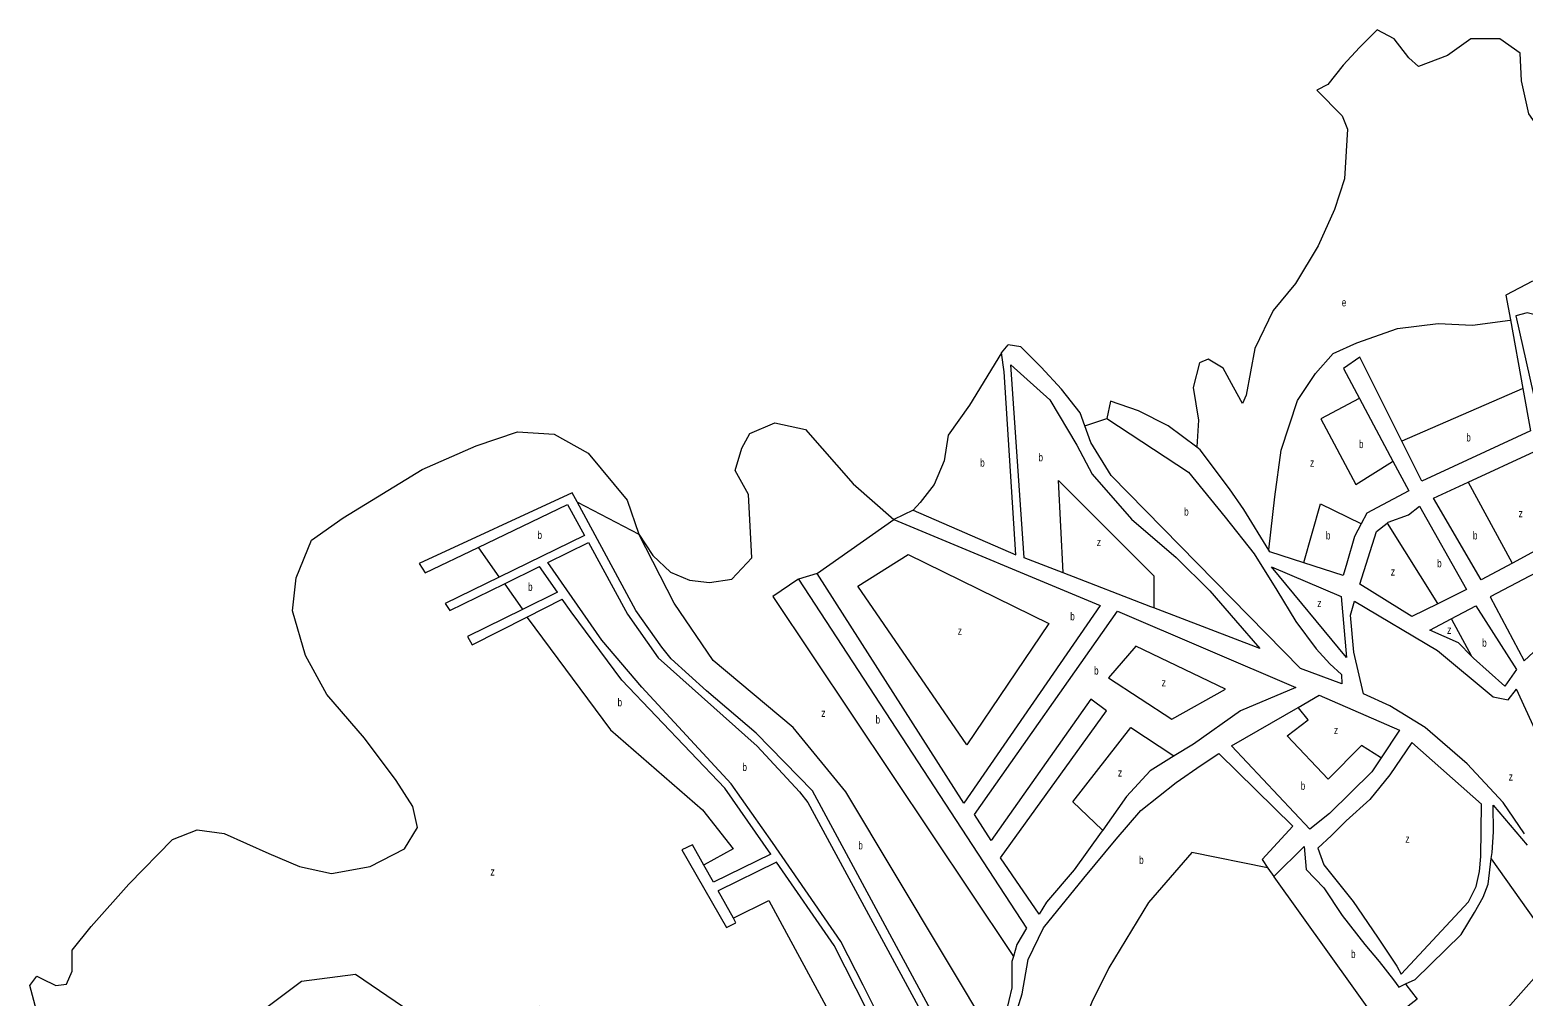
# Model space of a CAD drawing. Extents: x 639657 to 671642, y 222838 to 252123.
# Drawn here: x 639761 to 641627, y 235497 to 236705 of the extents above; entities that cross this region are included whole.
import ezdxf

# ---------------------------------------------------------------- set-up
doc = ezdxf.new("R2010")
doc.units = 0
doc.header["$LTSCALE"] = 4
doc.layers.add('1', color=7, linetype='Continuous', lineweight=13)
doc.layers.add('21', color=7, linetype='Continuous', lineweight=13)
doc.layers.add('7', color=7, linetype='Continuous')

msp = doc.modelspace()

# ---------------------------------------------------------------- linework, layer by layer
at = {"layer": '1'}
for p, q in [((640975.22, 236301.097), (640983.497, 236311.034)), ((640864.825, 236104.169), (640840.744, 236092.495)), ((640840.744, 236092.495), (641098.755, 235985.151)), ((640454.24, 236072.426), (640347.435, 236020.392)), ((640408.482, 236038.932), (640458.995, 236063.75)), ((640420.3, 236001.816), (640398.082, 236033.823)), ((640420.3, 236001.816), (640376.59, 235980.214)), ((641510.626, 235954.242), (641537.328, 235968.388)), ((641262.753, 235809.734), (641345.942, 235857.658)), ((640687.14, 235674.128), (640629.52, 235756.481)), ((641589.847, 235735.32), (641632.365, 235685.437)), ((640615.349, 235639.092), (640603.254, 235660.447)), ((640687.14, 235674.128), (640615.349, 235639.092)), ((640694.087, 235663.941), (640621.262, 235628.4))]:
    msp.add_line(p, q, dxfattribs=at)
for points in [[(641638.834, 236390.663), (641605.853, 236372.932), (641611.441, 236342.027), (641626.927, 236256.392)], [(640864.825, 236104.169), (640993.25, 236048.396), (640978.56, 236277.155), (640975.22, 236301.097)], [(641079.637, 236209.49), (641073.798, 236225.79), (641050.181, 236255.641), (641025.107, 236282.865), (640999.561, 236308.492), (640983.497, 236311.034)], [(641475.646, 236190.64), (641423.168, 236295.344), (641402.857, 236281.26), (641422.716, 236244.047), (641464.612, 236165.541)], [(640986.878, 236286.134), (641035.876, 236242.329), (641069.514, 236185.489), (641088.73, 236149.381), (641137.913, 236092.821), (641193.456, 236045.12), (641235.847, 236003.497), (641267.625, 235966.203), (641298.359, 235931.124), (641165.765, 235982.067)], [(641052.591, 236025.781), (641003.853, 236044.609), (640986.878, 236286.134)], [(641219.506, 236182.808), (641183.44, 236209.884), (641146.483, 236228.534), (641111.652, 236240.592), (641107.034, 236218.677)], [(641626.927, 236256.392), (641636.523, 236203.323), (641500.72, 236140.612), (641475.646, 236190.64)], [(641107.034, 236218.677), (641209.074, 236151.834), (641254.743, 236095.456), (641291.187, 236049.817), (641319.607, 236004.051), (641343.391, 235965.007), (641368.593, 235930.752), (641385.486, 235912.054), (641400.272, 235898.866), (641400.489, 235886.969), (641348.971, 235906.368), (641112.338, 236147.626), (641087.008, 236188.911), (641079.637, 236209.49)], [(641309.394, 236054.194), (641278.144, 236105.057), (641260.119, 236130.838), (641223.616, 236179.722), (641219.506, 236182.808)], [(641464.612, 236165.541), (641484.387, 236128.485), (641431.725, 236100.398), (641424.881, 236087.213)], [(641558.698, 236139.443), (641641.504, 236177.673), (641648.266, 236136.803), (641656.168, 236060.756), (641613.921, 236038.041), (641574.84, 236017.028)], [(641574.84, 236017.028), (641515.152, 236119.339), (641558.698, 236139.443)], [(640445.006, 236114.569), (640438.875, 236125.928), (640247.498, 236037.559), (640254.859, 236025.777), (640321.355, 236057.666)], [(640321.355, 236057.666), (640432.986, 236111.2), (640454.24, 236072.426)], [(640892.29, 235469.053), (640739.189, 235753.306), (640668.527, 235825.474), (640606.697, 235878.495), (640562.533, 235918.261), (640550.756, 235932.989), (640518.37, 235978.647), (640445.006, 236114.569)], [(641457.137, 236088.173), (641458.513, 236089.295), (641483.933, 236098.252), (641497.775, 236109.427), (641556.358, 236004.838), (641520.575, 235987.093)], [(641424.881, 236087.213), (641416.701, 236071.455), (641406.776, 236037.927), (641402.542, 236022.476), (641353.124, 236038.393)], [(641423.179, 236011.531), (641444.178, 236077.605), (641457.137, 236088.173)], [(640458.995, 236063.75), (640508.065, 235974.228), (640546.34, 235919.734), (640669.999, 235809.273), (640722.995, 235751.833), (640733.3, 235738.578), (640881.828, 235463.898)], [(641353.124, 236038.393), (641310.709, 236052.054), (641309.394, 236054.194)], [(640347.435, 236020.392), (640279.885, 235987.483), (640285.774, 235978.647), (640354.035, 236012.183), (640398.082, 236033.823)], [(640637.612, 235762.143), (640525.73, 235882.914), (640475.678, 235941.826), (640408.482, 236038.932)], [(641098.755, 235985.151), (640928.162, 235737.834), (640744.871, 236024.975), (640721.42, 236018.077)], [(640721.42, 236018.077), (641006.748, 235581.429), (640994.579, 235560.984), (640990.342, 235546.274)], [(641165.765, 235982.067), (641161.97, 235983.525), (641052.591, 236025.781)], [(641520.575, 235987.093), (641488.25, 235971.062), (641423.179, 236011.531)], [(640376.59, 235980.214), (640307.856, 235946.245), (640313.744, 235935.935), (640382.126, 235970.565), (640426.421, 235992.996)], [(640629.52, 235756.481), (640500.704, 235891.751), (640437.403, 235977.174), (640426.421, 235992.996)], [(641101.819, 235704.185), (641099.876, 235701.445), (641066.116, 235654.556), (641031.736, 235614.182), (641022.481, 235598.989), (640974.047, 235669.558), (641106.646, 235853.46), (641086.819, 235867.987), (640962.618, 235691.217), (640941.462, 235723.643), (641120.502, 235977.815)], [(641120.502, 235977.815), (641343.388, 235882.342), (641274.187, 235853.485), (641215.253, 235811.672), (641191.334, 235796.888)], [(641629.12, 235699.611), (641602.323, 235738.81), (641557.305, 235787.051), (641504.813, 235832.435), (641460.679, 235859.559), (641427.798, 235874.758), (641415.819, 235926.702), (641411.469, 235972.85), (641416.668, 235990.413), (641520.116, 235928.9), (641589.999, 235870.634), (641608.384, 235867.193), (641619.023, 235880.498)], [(641537.328, 235968.388), (641568.26, 235984.775), (641618.869, 235904.909), (641604.2, 235884.052), (641565.442, 235919.004), (641562.688, 235921.821)], [(641562.688, 235921.821), (641546.53, 235938.347), (641510.626, 235954.242)], [(641345.942, 235857.658), (641372.154, 235872.758), (641472.768, 235829.221), (641449.703, 235794.46)], [(641847.784, 235556.908), (641767.579, 235601.375), (641758.01, 235614.631), (641714.582, 235688.271), (641670.418, 235768.54), (641619.023, 235880.498)], [(641449.703, 235794.46), (641438.102, 235776.975), (641385.37, 235725.118), (641360.649, 235705.319), (641262.753, 235809.734)], [(640982.176, 235437.531), (641001.212, 235499.589), (641008.46, 235542.44), (641027.807, 235581.966), (641078.343, 235644.202), (641118.591, 235692.918), (641149.545, 235728.606), (641193.553, 235763.622), (641224.762, 235785.249), (641247.072, 235799.77), (641339.512, 235709.108), (641301.145, 235667.318), (641308.361, 235656.681), (641315.576, 235646.044)], [(641191.334, 235796.888), (641161.184, 235778.255), (641131.667, 235746.275), (641101.819, 235704.185)], [(640835.48, 235444.279), (640802.49, 235510.291), (640774.519, 235564.785), (640689.136, 235688.502), (640637.612, 235762.143)], [(641587.477, 235668.581), (641588.41, 235676.312), (641590.449, 235702.141), (641589.847, 235735.32)], [(640603.254, 235660.447), (640589.032, 235685.556), (640575.783, 235679.665), (640631.723, 235582.459), (640643.5, 235588.351), (640640.3, 235594.114), (640621.262, 235628.4)], [(641315.576, 235646.044), (641353.52, 235683.534), (641356.049, 235654.768), (641378.032, 235632.025), (641401.235, 235597.333), (641429.479, 235561.302), (641447.425, 235539.847), (641465.401, 235516.77), (641472.086, 235507.782), (641480.356, 235511.74)], [(640828.207, 235436.741), (640793.68, 235505.828), (640766.026, 235559.704), (640694.087, 235663.941)], [(641480.356, 235511.74), (641492.475, 235517.539), (641549.647, 235573.489), (641566.699, 235601.248), (641577.391, 235620.148), (641583.614, 235636.577), (641587.477, 235668.581)], [(640990.342, 235546.274), (640988.445, 235539.687), (640988.04, 235506.75), (640980.586, 235475.257), (640969.569, 235446.648), (640965.876, 235442.757), (640937.681, 235413.054)]]:
    msp.add_lwpolyline(points, dxfattribs=at)
for points in [[(641668.121, 236341.633), (641632.335, 236351.039), (641618.355, 236347.435), (641674.58, 236096.549), (641677.588, 235986.174), (641709.053, 235993.74), (641719.452, 236083.974)], [(641628.643, 235915.647), (641657.315, 235942.373), (641662.298, 235971.833), (641659.652, 236034.643), (641586.119, 235995.743)], [(641312.618, 236033.203), (641399.812, 235996.37), (641406.433, 235920.189)], [(641575.169, 235736.406), (641488.096, 235813.844), (641460.745, 235773.109), (641435.718, 235742.519), (641406.103, 235715.947), (641387.88, 235697.434), (641370.611, 235681.574), (641378.014, 235660.662), (641414.96, 235614.997), (641445.369, 235570.209), (641469.606, 235533.843), (641474.803, 235523.851), (641558.932, 235614.614), (641568.62, 235633.566), (641572.795, 235652.262), (641574.46, 235671.086)]]:
    msp.add_lwpolyline(points, close=True, dxfattribs=at)
at = {"layer": '21'}
for points in [[(641756.181, 236519.722), (641725.692, 236541.281), (641705.353, 236556.375), (641679.146, 236563.126), (641655.44, 236570.289), (641634.334, 236600.011), (641625.061, 236641.01), (641623.429, 236675.672), (641598.02, 236693.729), (641561.908, 236693.425), (641532.688, 236672.776), (641496.32, 236658.979), (641484.585, 236669.848), (641466.097, 236693.492), (641444.823, 236704.852), (641422.651, 236682.76), (641402.488, 236660.565), (641383.358, 236636.695), (641369.447, 236629.307)], [(641369.447, 236629.307), (641401.127, 236597.42), (641407.949, 236580.861), (641404.068, 236518.386), (641391.72, 236480.121), (641370.975, 236434.723), (641342.738, 236387.549), (641314.758, 236353.87), (641292.044, 236306.412), (641281.064, 236248.085), (641276.742, 236237.501), (641265.332, 236258.079), (641252.358, 236281.979), (641233.594, 236293.21), (641222.646, 236288.37), (641214.68, 236257.443), (641221.442, 236216.573), (641219.535, 236183.308), (641219.506, 236182.808)], [(641309.394, 236054.194), (641309.451, 236054.694), (641316.983, 236120.889), (641324.95, 236179.371), (641345.391, 236241.534), (641367.858, 236274.956), (641389.971, 236300.293), (641419.329, 236313.371), (641470.169, 236331.286), (641521.215, 236337.845), (641563.893, 236335.649), (641610.941, 236341.96), (641611.441, 236342.027)], [(640975.22, 236301.097), (640935.172, 236235.623), (640908.766, 236198.081), (640903.833, 236165.917), (640891.329, 236136.304), (640873.676, 236113.98), (640864.825, 236104.169)], [(641422.716, 236244.047), (641422.216, 236243.782), (641374.403, 236218.429), (641418.032, 236136.221), (641464.112, 236165.226), (641464.612, 236165.541)], [(641475.646, 236190.64), (641476.146, 236190.857), (641626.427, 236256.175), (641626.927, 236256.392)], [(639774.209, 235459.849), (639760.96, 235509.925), (639769.793, 235521.707), (639775.681, 235518.762), (639793.347, 235509.925), (639806.596, 235511.397), (639813.957, 235527.598), (639813.957, 235554.109), (639837.511, 235583.565), (639884.619, 235636.587), (639939.087, 235692.554), (639970.002, 235704.336), (640003.861, 235699.918), (640059.802, 235674.88), (640098.077, 235658.679), (640137.825, 235649.842), (640186.405, 235658.679), (640229.097, 235680.771), (640245.29, 235707.282), (640239.402, 235733.793), (640218.792, 235766.195), (640179.044, 235819.216), (640131.936, 235873.71), (640105.438, 235922.313), (640089.244, 235978.28), (640093.661, 236019.519), (640112.799, 236066.649), (640152.546, 236094.633), (640251.179, 236155.018), (640318.896, 236184.475), (640370.421, 236202.149), (640416.057, 236199.203), (640458.749, 236175.638), (640507.329, 236116.725), (640522.05, 236074.013)], [(640522.05, 236074.013), (640539.716, 236047.495), (640561.797, 236026.876), (640585.352, 236016.566), (640610.378, 236013.62), (640638.348, 236018.039), (640663.374, 236044.549), (640659.051, 236123.892), (640642.498, 236153.702), (640650.775, 236181.857), (640660.707, 236200.074), (640692.158, 236213.323), (640730.231, 236205.042), (640789.823, 236137.141), (640840.744, 236092.495)], [(641107.034, 236218.677), (641106.534, 236218.509), (641080.137, 236209.658), (641079.637, 236209.49)], [(641052.591, 236025.781), (641052.566, 236026.28), (641046.741, 236141.276), (641165.781, 236022.23), (641165.765, 235982.567), (641165.765, 235982.067)], [(641613.921, 236038.041), (641613.649, 236038.541), (641558.97, 236138.943), (641558.698, 236139.443)], [(640445.006, 236114.569), (640445.506, 236114.306), (640522.05, 236074.013)], [(641353.124, 236038.393), (641353.265, 236038.893), (641373.828, 236112.021), (641424.381, 236087.456), (641424.881, 236087.213)], [(640744.871, 236024.975), (640745.371, 236025.327), (640840.744, 236092.495)], [(640965.876, 235442.757), (640965.577, 235443.257), (640780.932, 235751.892), (640714.758, 235832.559), (640614.924, 235916.037), (640566.353, 235988.09), (640522.05, 236074.013)], [(641457.137, 236088.173), (641520.261, 235987.593), (641520.575, 235987.093)], [(640321.355, 236057.666), (640321.705, 236057.166), (640347.085, 236020.892), (640347.435, 236020.392)], [(640721.42, 236018.077), (640720.92, 236017.736), (640689.709, 235996.475), (640987.003, 235551.274), (640990.342, 235546.274)], [(640354.035, 236012.183), (640354.388, 236011.683), (640376.237, 235980.714), (640376.59, 235980.214)], [(640382.126, 235970.565), (640382.497, 235970.065), (640486.719, 235829.526), (640601.545, 235729.374), (640639.82, 235680.771), (640603.754, 235660.725), (640603.254, 235660.447)], [(641537.328, 235968.388), (641537.6, 235967.888), (641562.416, 235922.321), (641562.688, 235921.821)], [(641449.703, 235794.46), (641449.203, 235794.781), (641425.462, 235810.043), (641383.59, 235767.893), (641332.448, 235821.852), (641358.666, 235842.115), (641346.351, 235857.158), (641345.942, 235857.658)], [(641101.819, 235704.185), (641101.319, 235704.659), (641064.574, 235739.461), (641137.125, 235832.441), (641190.833, 235797.217), (641191.334, 235796.888)], [(641308.361, 235656.681), (641307.86, 235656.783), (641213.2, 235676.165), (641159.159, 235613.57), (641109.478, 235531.84), (641088.182, 235489.172), (641061.322, 235421.396), (641049.744, 235396.058), (640982.676, 235437.224), (640982.176, 235437.531)], [(641591.347, 235463.227), (641591.792, 235463.727), (641670.418, 235552.037), (641587.833, 235668.081), (641587.477, 235668.581)], [(641480.356, 235511.74), (641480.745, 235511.24), (641494.996, 235492.909), (641450.302, 235458.131), (641315.934, 235645.544), (641315.576, 235646.044)], [(640640.3, 235594.114), (640640.8, 235594.364), (640684.72, 235616.334), (640764.215, 235469.053), (640584.616, 235386.575), (640466.846, 235343.864), (640397.656, 235483.781), (640306.384, 235455.797), (640349.075, 235304.098), (640278.413, 235280.532), (640237.194, 235476.417), (640168.004, 235523.547), (640100.286, 235514.71), (640023.736, 235457.27), (639905.965, 235363.01), (639830.887, 235429.287), (639802.916, 235408.667)]]:
    msp.add_lwpolyline(points, dxfattribs=at)
for points in [[(640858.754, 236048.915), (641034.437, 235962.531), (640931.857, 235810.584), (640795.818, 236009.386)], [(641188.268, 235842.737), (641255.138, 235880.399), (641143.302, 235934.238), (641108.912, 235894.405)]]:
    msp.add_lwpolyline(points, close=True, dxfattribs=at)

# ---------------------------------------------------------------- texts
at = {"layer": '7'}
for s, width, p in [('e', 0.75, (641400.641, 236359.062)), ('b', 0.75, (641422.161, 236181.856)), ('b', 0.75, (641556.243, 236190.137)), ('b', 0.75, (640948.735, 236158.671)), ('b', 0.75, (641021.57, 236165.295)), ('z', 0.8, (641360.913, 236158.671)), ('b', 0.75, (641203.657, 236097.394)), ('z', 0.8, (641621.629, 236095.324)), ('b', 0.75, (640395.447, 236068.122)), ('b', 0.75, (641380.777, 236067.584)), ('b', 0.75, (641564.52, 236067.584)), ('z', 0.8, (641094.404, 236059.303)), ('b', 0.75, (641519.826, 236032.805)), ('z', 0.8, (641461.889, 236022.454)), ('b', 0.75, (640383.67, 236003.318)), ('z', 0.8, (641370.016, 235983.121)), ('b', 0.75, (641061.282, 235966.541)), ('z', 0.8, (640920.594, 235948.343)), ('z', 0.8, (641532.241, 235949.585)), ('b', 0.75, (641576.107, 235933.438)), ('b', 0.75, (641091.094, 235898.66)), ('z', 0.8, (641175.516, 235883.754)), ('b', 0.75, (640495.552, 235858.982)), ('z', 0.8, (640750.095, 235845.664)), ('b', 0.75, (640817.963, 235837.383)), ('z', 0.8, (641390.709, 235824.134)), ('b', 0.75, (640651.598, 235777.977)), ('z', 0.8, (641120.89, 235771.138)), ('z', 0.8, (641609.254, 235766.073)), ('b', 0.75, (641349.326, 235754.577)), ('b', 0.75, (640796.444, 235680.051)), ('z', 0.8, (641480.098, 235688.332)), ('b', 0.75, (641147.375, 235661.834)), ('z', 0.8, (640336.562, 235647.261)), ('b', 0.75, (641412.229, 235544.249))]:
    msp.add_text(s, height=10, dxfattribs=dict(at, width=width)).set_placement(p)

doc.saveas('drawing.dxf')
